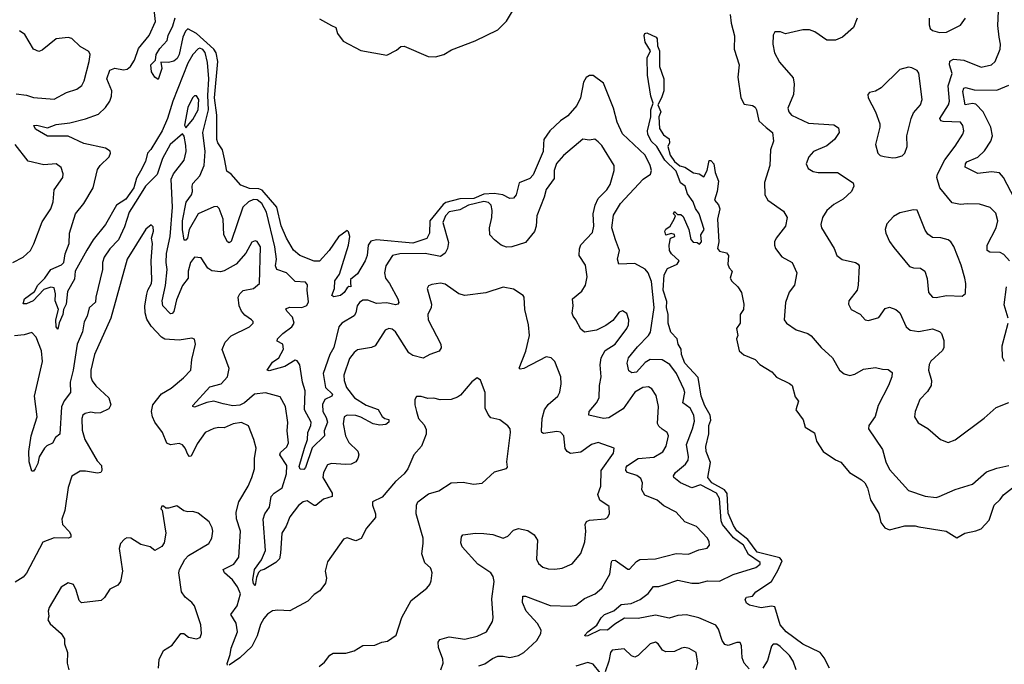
# Model space of a CAD drawing. Extents: x 2199565 to 2323334, y 894172 to 1018966.
# Tile 345 of 440: x 2305175 to 2310859, y 964548 to 968265. Entities that reach past the tile are written whole.
import ezdxf

# ---------------------------------------------------------------- set-up
doc = ezdxf.new("R2010")
doc.units = 0

msp = doc.modelspace()

# ---------------------------------------------------------------- linework, layer by layer
at = {"layer": '0CON10XD'}
for points in [[(2305871.7, 967391.7), (2305849.2, 967350.8), (2305833.7, 967295), (2305788.8, 967231.2), (2305733.7, 967196.3), (2305670, 967085), (2305599.2, 966995), (2305562.8, 966937.2), (2305494.8, 966815.2), (2305491.8, 966768.2), (2305451.6, 966698.4), (2305442.5, 966625), (2305428.1, 966595), (2305424.3, 966565), (2305402.7, 966517.3), (2305395, 966480), (2305385, 966493.3), (2305383.5, 966535), (2305400, 966595), (2305380.6, 966645), (2305382.5, 966685), (2305375, 966718.8), (2305355, 966722.9), (2305315, 966708.8), (2305252, 966645), (2305215, 966627.1), (2305195, 966627.5), (2305203.5, 966655), (2305261.2, 966698.8), (2305279.5, 966735), (2305321.1, 966775), (2305354.8, 966825.2), (2305417.4, 966852.6), (2305430.8, 966865), (2305436.9, 966915), (2305461.1, 966975), (2305462.5, 967035), (2305497.1, 967145), (2305544.6, 967205), (2305599.1, 967295), (2305625, 967401.4), (2305640.5, 967425), (2305691.4, 967475), (2305700, 967495), (2305696.9, 967506.9), (2305670, 967525), (2305545, 967551.8), (2305455, 967594.1), (2305335, 967593.3), (2305265.8, 967635), (2305256.7, 967655), (2305275, 967657.8), (2305335, 967642.2), (2305385, 967660.7), (2305465, 967670.3), (2305555, 967694.2), (2305629.2, 967720.9), (2305671.3, 967758.7), (2305695.3, 967794.7), (2305705.4, 967825), (2305706.2, 967855), (2305677.3, 967925), (2305695, 967974.2), (2305724.6, 967985.4), (2305775, 967976.9), (2305795, 967979.6), (2305814.8, 967995.2), (2305838.6, 968031.4), (2305860.8, 968099.2), (2305922.7, 968175), (2305959.2, 968255), (2305952.2, 968325)], [(2306905, 968270), (2306975, 968232), (2307000.5, 968220.5), (2307010, 968185), (2307042.3, 968142.3), (2307145, 968088.8), (2307295, 968060), (2307350.5, 968089.5), (2307375, 968111.2), (2307393.6, 968113.6), (2307533, 968053), (2307575, 968051.4), (2307623.3, 968065), (2307668.3, 968091.7), (2307805, 968142.9), (2307935, 968206.5), (2307985, 968257.8), (2308025, 968324.3)], [(2309276.5, 968295), (2309282.7, 968245), (2309301.9, 968171.9), (2309298.8, 968095), (2309328.5, 968005), (2309320.9, 967935), (2309337.8, 967815), (2309357.9, 967777.9), (2309405, 967770.6), (2309420.2, 967760.2), (2309428.8, 967745), (2309441.7, 967681.7), (2309484.7, 967644.7), (2309520.8, 967615), (2309527.1, 967565), (2309508.5, 967515), (2309506, 967425), (2309475, 967327.5), (2309477.1, 967255), (2309494.6, 967224.6), (2309585, 967162), (2309605.6, 967125), (2309595.5, 967075), (2309541.4, 967005), (2309532, 966985), (2309531.2, 966965), (2309538.8, 966945), (2309575, 966898.8), (2309634.5, 966864.5), (2309661.2, 966805), (2309647.5, 966735), (2309616.9, 966695), (2309596, 966635), (2309587.5, 966535), (2309601.2, 966515), (2309656.3, 966476.3), (2309725, 966455.6), (2309743.1, 966443.1), (2309801.1, 966375), (2309867.8, 966315), (2309906.7, 966245), (2309935, 966223.5), (2309966.4, 966213.6), (2309995, 966221.5), (2310045, 966250), (2310115, 966259.4), (2310155, 966249.2), (2310188.3, 966248.3), (2310210.6, 966230.6), (2310210, 966205), (2310189.4, 966155), (2310129.7, 966040.3), (2310113.4, 965976.6), (2310076, 965925), (2310074.2, 965905), (2310155, 965786.2), (2310174.5, 965715), (2310195, 965672), (2310305, 965550), (2310402.7, 965517.3), (2310465, 965510), (2310483.3, 965515), (2310575, 965556.9), (2310675, 965585.8), (2310755, 965658.6), (2310815, 965679.2), (2310885, 965694.2)], [(2310889.5, 966875), (2310855, 966912.2), (2310833.8, 966923.8), (2310775, 966925.6), (2310760.6, 966935), (2310760.4, 966965), (2310811.1, 967065), (2310821.5, 967105), (2310809.4, 967149.4), (2310777.5, 967182.5), (2310715, 967201.9), (2310645, 967204.4), (2310605, 967198.9), (2310558.5, 967208.5), (2310486.9, 967295), (2310470, 967355), (2310473.5, 967375), (2310515, 967457.5), (2310574.8, 967535.2), (2310619.4, 967605), (2310625.6, 967625), (2310620, 967655), (2310605, 967674.3), (2310505, 967677.5), (2310492.4, 967682.4), (2310486.9, 967695), (2310536.2, 967773.8), (2310543.2, 967795), (2310534.6, 967885), (2310557.8, 967955), (2310542.5, 968005), (2310545, 968027.3), (2310565, 968038.8), (2310625, 968031.8), (2310725, 967991.5), (2310785.4, 968004.6), (2310805, 968023.8), (2310835.5, 968095), (2310837.3, 968125), (2310829.1, 968165), (2310821.1, 968231.1), (2310825.4, 968314.6)], [(2309385, 964522), (2309357.8, 964555), (2309345.6, 964585), (2309342, 964655), (2309333.8, 964673.8), (2309315, 964674), (2309265, 964655.6), (2309245, 964661.9), (2309230, 964685), (2309209.6, 964749.6), (2309193.4, 964773.4), (2309095, 964816.1), (2309025, 964834.1), (2308975, 964828.8), (2308925, 964814), (2308845, 964831.6), (2308745, 964811.5), (2308666.8, 964813.2), (2308610.3, 964779.7), (2308568, 964745), (2308525, 964746.7), (2308455, 964711.2), (2308440, 964710), (2308437.5, 964715), (2308453.8, 964735), (2308507.4, 964772.6), (2308531.2, 964815), (2308550.4, 964835), (2308604.3, 964855.7), (2308647.5, 964892.5), (2308705, 964898.2), (2308757.6, 964922.4), (2308803.5, 964956.5), (2308834.2, 964995.8), (2308865, 964996.1), (2308895, 965005.9), (2308975, 965033.4), (2309055, 965015.8), (2309095, 965016.6), (2309145, 965029.3), (2309215, 965027.7), (2309293.6, 965066.4), (2309425, 965105.6), (2309450, 965125), (2309450, 965135), (2309381.9, 965181.9), (2309353.7, 965235), (2309295, 965278), (2309231.2, 965355), (2309223.9, 965375), (2309214.8, 965505), (2309197.1, 965535), (2309105, 965582.3), (2309055, 965566.5), (2308989.2, 965595), (2308950.8, 965625), (2308948.6, 965635), (2308961.5, 965655), (2309017.5, 965702.5), (2309032.9, 965725), (2309035.2, 965745), (2309023.7, 965815), (2309058.1, 965905), (2309070.5, 965949.5), (2309067, 965985), (2309045, 966025.4), (2309003.8, 966055), (2309013.8, 966115), (2309009.6, 966135), (2308965.9, 966225), (2308927.6, 966277.6), (2308884.3, 966304.3), (2308815, 966306.3), (2308785, 966289.3), (2308735, 966233.5), (2308707.9, 966227.9), (2308690.4, 966240.4), (2308681.5, 966285), (2308689.7, 966315), (2308740.6, 966379.4), (2308805.3, 966445), (2308816.1, 966463.9), (2308838.2, 966605), (2308822.5, 966755), (2308803.7, 966805), (2308785, 966827.5), (2308725, 966859.4), (2308633.8, 966855), (2308626.7, 966885), (2308637.1, 966935), (2308615.3, 966995), (2308593, 967065), (2308602.1, 967137.9), (2308643.1, 967205), (2308775, 967345.6), (2308816.2, 967373.8), (2308822.1, 967395), (2308814, 967425), (2308784.7, 967485), (2308655, 967606.9), (2308624.6, 967674.6), (2308603.3, 967755), (2308545, 967900), (2308485, 967944.2), (2308465, 967943.1), (2308445, 967931.4), (2308429.6, 967905), (2308412.2, 967815), (2308390.3, 967769.7), (2308339.2, 967710.8), (2308296.9, 967683.1), (2308234.9, 967625.1), (2308200.9, 967575), (2308198.1, 967548.1), (2308197, 967505), (2308138.4, 967371.6), (2308120.1, 967349.9), (2308058.9, 967325), (2308041.9, 967255), (2308025, 967235.8), (2308005, 967234.7), (2307964.9, 967254.9), (2307914, 967264), (2307855, 967258.6), (2307796.4, 967235), (2307715, 967232.8), (2307635, 967211.4), (2307619.7, 967200.3), (2307543.2, 967105), (2307540, 967035), (2307525, 967003.1), (2307445, 966976.3), (2307235, 966996.7), (2307202.7, 966987.3), (2307187.4, 966965), (2307180, 966905), (2307169.3, 966875), (2307125, 966800), (2307085, 966766.7), (2307085, 966750), (2307087.5, 966725), (2307075, 966726.7), (2307065, 966720), (2307048.6, 966691.4), (2307026.2, 966675), (2306987.7, 966667.7), (2306976.2, 966675), (2306991.6, 966715), (2306995, 966758.9), (2307021.4, 966798.6), (2307073.1, 966965), (2307081.5, 967015), (2307072.9, 967042.9), (2307065, 967048.9), (2307015, 967013.8), (2306961.9, 966935), (2306905, 966872.2), (2306875, 966873.5), (2306792.5, 966905), (2306755, 966937.1), (2306716.2, 967005), (2306685, 967075.8), (2306659.2, 967185), (2306575, 967281.9), (2306555, 967289.4), (2306501.5, 967291.5), (2306451.4, 967311.4), (2306395, 967373.8), (2306371.4, 967391.4), (2306357.5, 967462.5), (2306346.2, 967515), (2306318.2, 967555), (2306312.8, 967575), (2306313.8, 967715), (2306300.4, 967815), (2306318.1, 968025), (2306309.8, 968075), (2306296.7, 968095), (2306195.7, 968185.7), (2306145, 968212), (2306131.4, 968198.6), (2306116.2, 968163.8), (2306095.8, 968065), (2306085, 968041.4), (2306065, 968027.1), (2306035, 968019.4), (2305990, 968020), (2305995.7, 967985), (2305975, 967921.2), (2305954.6, 967934.6), (2305935.8, 967965), (2305931.8, 968005), (2305958.7, 968031.3), (2305963.7, 968065), (2305985, 968100), (2306027.3, 968145), (2306032.2, 968175), (2306059.3, 968230.7), (2306073.5, 968276.5)], [(2310008.6, 968275), (2309988.6, 968221.4), (2309925, 968164.2), (2309885, 968148), (2309835, 968146.9), (2309765.3, 968195.3), (2309735, 968206.2), (2309695, 968207.8), (2309595, 968184), (2309566.1, 968196.1), (2309533.3, 968195), (2309524.2, 968175.8), (2309522.9, 968125), (2309532.9, 968075), (2309561.1, 968021.1), (2309639.8, 967929.8)], [(2310424.3, 968275), (2310424, 968235), (2310430, 968215), (2310445, 968203.8), (2310485, 968191.4)], [(2310485, 968191.4), (2310525, 968193.1), (2310605, 968234), (2310635.6, 968274.4)], [(2305155, 967838.2), (2305215, 967830), (2305255, 967816.5), (2305375, 967807.8), (2305445, 967846.5), (2305505.5, 967864.5), (2305533.7, 967886.3), (2305546.5, 967913.5), (2305576.8, 968025), (2305581.9, 968065), (2305575, 968082), (2305525, 968110.8), (2305477.1, 968157.1), (2305455, 968162.5), (2305385, 968154.5), (2305305, 968089.4), (2305285, 968082.2), (2305255, 968095.6), (2305205, 968179.4), (2305175, 968202)], [(2309850, 964525), (2309818.9, 964585), (2309795, 964615.5), (2309695, 964664.6), (2309600.3, 964735), (2309564.2, 964775), (2309535, 964880), (2309515, 964883.3), (2309455, 964874), (2309388, 964888), (2309370.8, 964900.8), (2309362.2, 964922.2), (2309371.4, 964935), (2309405, 964940.8), (2309425, 964966.2), (2309515.1, 965024.9), (2309552, 965088), (2309576.1, 965145), (2309562.2, 965162.2), (2309431.6, 965195), (2309378, 965268), (2309315, 965318.1), (2309295, 965348.5), (2309265, 965418.9), (2309258, 965532), (2309244.1, 965554.1), (2309171.1, 965595), (2309147.9, 965625), (2309162.3, 965712.3), (2309137.5, 965775), (2309135.8, 965804.2), (2309153.9, 965876.1), (2309153.9, 965925), (2309164.7, 965955), (2309160, 965985), (2309129.1, 966039.1), (2309109.7, 966095), (2309091.5, 966201.5), (2309013.9, 966285), (2308995.5, 966334.5), (2308994.3, 966365), (2308976.7, 966395), (2308970, 966425), (2308933, 966463), (2308917.5, 966515), (2308918.8, 966565), (2308908.5, 966605), (2308910, 966640), (2308888.9, 966705), (2308895.8, 966795), (2308915, 966830), (2308970, 966855), (2308982.5, 966875), (2308936.7, 966915), (2308926, 966935), (2308924, 966965), (2308932.5, 967005), (2308957.5, 967015), (2308955, 967027.5), (2308935, 967032.5), (2308905, 967023.3), (2308900, 967045), (2308905, 967056.7), (2308930, 967075), (2308953.3, 967115), (2308960, 967135), (2308950, 967145), (2308955, 967160), (2308971.7, 967141.7), (2308991.7, 967141.7), (2309005, 967130), (2309037.5, 967055), (2309048.3, 966998.3), (2309061.7, 966981.7), (2309085, 966980), (2309098.3, 966971.7), (2309110, 966985), (2309107.5, 967025), (2309126.7, 967055), (2309097.5, 967145), (2309076.4, 967176.4), (2309063.3, 967215), (2309030.5, 967260.5), (2309016.7, 967305), (2308990, 967325), (2308965, 967391.2), (2308898.8, 967455), (2308853.8, 967533.8), (2308820.9, 967565), (2308801.1, 967605), (2308800, 967625), (2308818.8, 967705), (2308818, 967745), (2308832, 967785), (2308818.8, 967825), (2308800, 967945), (2308797.5, 968045), (2308816.2, 968085), (2308786, 968135), (2308779.2, 968175), (2308783.8, 968185), (2308795, 968189.2), (2308850, 968165), (2308855.6, 968155), (2308857.5, 968115), (2308869.1, 968085), (2308868.5, 967995), (2308894, 967925), (2308894, 967855), (2308880.8, 967815), (2308858.6, 967775), (2308876.9, 967735), (2308864.4, 967705), (2308867.7, 967637.7), (2308892.3, 967602.3), (2308925, 967577.5), (2308926, 967555), (2308916.2, 967535), (2308930, 967485), (2308955, 967448), (2308985, 967422), (2309015, 967414.2), (2309065, 967382.5), (2309097.3, 967377.3), (2309125, 967360), (2309143.9, 967396.1), (2309155, 967453.3), (2309165, 967453.8), (2309182, 967435), (2309190, 967385), (2309208.6, 967335), (2309200.8, 967275), (2309186.2, 967225), (2309208.7, 967198.7), (2309217.5, 967175), (2309202.5, 967115), (2309210, 966985), (2309202.5, 966945), (2309215, 966930), (2309255, 966920), (2309266.2, 966905), (2309262.5, 966855), (2309270, 966835), (2309287.5, 966815), (2309276.7, 966775), (2309285, 966757.5), (2309320, 966725), (2309341.7, 966691.7), (2309355.6, 966625), (2309353.3, 966593.3), (2309334, 966565), (2309334, 966515), (2309313.6, 966483.6), (2309320, 966445), (2309313.3, 966425), (2309327.5, 966355), (2309355, 966332.5), (2309420, 966305), (2309447, 966277), (2309516.7, 966235), (2309543, 966203), (2309617.9, 966167.9), (2309633.3, 966155), (2309651.2, 966091.2), (2309670, 966065), (2309656.2, 966015), (2309697, 965957), (2309710, 965915), (2309762.3, 965882.3), (2309774.4, 965834.4), (2309812.5, 965775), (2309885, 965726.7), (2309915, 965714), (2309965, 965653.8), (2310035, 965612.5), (2310054.2, 965595), (2310069.4, 965565), (2310085.7, 965495.7), (2310135, 965416.7), (2310146.2, 965365), (2310168.8, 965335), (2310195, 965323.1), (2310285, 965345.6), (2310345, 965346.4), (2310365, 965341.1), (2310522.5, 965315), (2310585, 965277.5), (2310630, 965305), (2310695, 965317.5), (2310725, 965330), (2310770.7, 965379.3), (2310799.2, 965465), (2310835, 965497.5), (2310853.8, 965525), (2310905.1, 965564.9)], [(2307825, 964539.2), (2307859.8, 964550.2), (2307905, 964581.4), (2307935, 964594.3), (2307965, 964595.5), (2308005, 964587.1), (2308055, 964597.9), (2308085, 964615.4), (2308160.8, 964685), (2308183.8, 964725), (2308184.5, 964745.5), (2308165, 964782.5), (2308098.9, 964855), (2308078, 964905), (2308080, 964940), (2308095, 964941.2), (2308237.8, 964887.8), (2308355, 964882.7), (2308385, 964888.9), (2308435, 964927.3), (2308496.9, 964955), (2308535, 964986.9), (2308581.7, 965068.3), (2308591.2, 965138.8), (2308595, 965145.8), (2308612.2, 965147.8), (2308685, 965096), (2308695, 965096), (2308735, 965141.1), (2308755, 965152.5), (2308845, 965155.6), (2308965, 965187.7), (2309035, 965183.3), (2309095, 965208.1), (2309142.9, 965217.1), (2309156, 965235), (2309155.8, 965255), (2309145.7, 965275), (2309082.2, 965342.2), (2309015, 965369.6), (2308965, 965425.6), (2308892.7, 965462.7), (2308855, 965494.6), (2308783.3, 965523.3), (2308767.3, 965555), (2308769.6, 965595), (2308759.9, 965619.9), (2308737, 965637), (2308684.2, 965654.2), (2308673.1, 965665), (2308676.2, 965685), (2308684.5, 965695), (2308745, 965734.7), (2308835, 965743.4), (2308887.1, 965772.9), (2308906.5, 965805), (2308920.6, 965865), (2308912, 965885), (2308883.6, 965903.6), (2308865, 965920.8), (2308857.6, 965937.6), (2308862.9, 966035), (2308848.8, 966098.8), (2308825, 966137.5), (2308805, 966147.8), (2308771.2, 966145), (2308725, 966116.4), (2308657.9, 966022.1), (2308575, 965969.2), (2308545, 965965.3), (2308461.2, 965985), (2308463.1, 966005), (2308505.5, 966055), (2308520.9, 966085), (2308521.2, 966155), (2308531.5, 966205), (2308525.6, 966275), (2308532.2, 966315), (2308555, 966358), (2308612.5, 966395), (2308680.6, 966485), (2308690, 966505), (2308691.9, 966535), (2308680.3, 966570.3), (2308655, 966586.7), (2308635, 966578.8), (2308598.9, 966531.1), (2308558.6, 966501.4), (2308505, 966475.6), (2308435, 966462.9), (2308415, 966480), (2308385.4, 966535.4), (2308369.4, 966555), (2308363.7, 966573.7), (2308370.8, 966615), (2308366.2, 966655), (2308420.3, 966699.7), (2308440.4, 966735), (2308451.7, 966781.7), (2308440.5, 966850.5), (2308404.4, 966905), (2308406.3, 966943.7), (2308415, 966967.5), (2308481.3, 967038.7), (2308488.4, 967075), (2308485.3, 967145), (2308497.2, 967195), (2308514.8, 967235.2), (2308563.8, 967285), (2308584.5, 967315), (2308606.9, 967395), (2308605.7, 967425), (2308535, 967540.8), (2308515, 967561.4), (2308495, 967575.8), (2308465, 967570), (2308425, 967576.7), (2308315, 967482.5), (2308273.9, 967436.1), (2308260.4, 967395), (2308259.8, 967350.2), (2308214.1, 967285.9), (2308202.7, 967242.7), (2308159.3, 967135), (2308156.1, 967073.9), (2308145.9, 967044.1), (2308095, 966980), (2308015, 966955.6), (2307985, 966954.4), (2307954.6, 966964.6), (2307915.8, 966995), (2307889.4, 967025), (2307886.7, 967065), (2307900.8, 967125), (2307902.9, 967165), (2307897.5, 967195), (2307882.1, 967212.1), (2307855, 967216.5), (2307765, 967195.4), (2307715, 967168.4), (2307655, 967157.2), (2307633.7, 967135), (2307618.1, 967095), (2307649.7, 966979.7), (2307644.8, 966945), (2307630.9, 966919.1), (2307605, 966899.7), (2307515, 966916.8), (2307370, 966915), (2307326.2, 966905), (2307289.2, 966845), (2307280.6, 966805), (2307287.5, 966775), (2307310, 966745), (2307357.9, 966655), (2307362.9, 966635), (2307358, 966625), (2307345, 966621.5), (2307295, 966633.5), (2307235, 966628.8), (2307185, 966647.1), (2307155, 966647.7), (2307136.7, 966635), (2307122.9, 966615), (2307115.3, 966575), (2307105, 966557.5), (2307034.2, 966515), (2307017.3, 966495), (2306987.8, 966375), (2306964.8, 966335.2), (2306926.1, 966225), (2306940, 966145), (2306980, 966105), (2306976.2, 966093.8), (2306936.2, 966075), (2306923.4, 966046.6), (2306925.7, 966005), (2306945, 965971.5), (2306951.9, 965945), (2306933.5, 965895), (2306935.3, 965865), (2306864.2, 965795.8), (2306825, 965682.5), (2306815, 965671.4), (2306795, 965672.9), (2306788.9, 965688.9), (2306818.4, 965795), (2306835.7, 965844.3), (2306839, 965885), (2306855.2, 965925), (2306856.7, 965945), (2306819.8, 966015), (2306822.8, 966125), (2306807, 966175), (2306791.5, 966275), (2306777.2, 966297.2), (2306765, 966302.5), (2306705, 966264.8), (2306615, 966239.6), (2306604.1, 966245), (2306635, 966291.2), (2306670.5, 966315), (2306697.3, 966365), (2306694.4, 966394.4), (2306662, 966412), (2306663.8, 966425), (2306693.9, 966456.1), (2306746.4, 966495), (2306759.1, 966515), (2306749.6, 966549.6), (2306716.4, 966585), (2306711.5, 966598.5), (2306731.7, 966608.3), (2306803.4, 966606.6), (2306832.7, 966617.3), (2306842.6, 966637.4), (2306833.8, 966705), (2306835.7, 966735.7), (2306825, 966750.8), (2306765, 966754.7), (2306715, 966805.9), (2306660, 966825), (2306651.9, 966845), (2306656.9, 966885), (2306648.2, 966955), (2306599.5, 967155), (2306573.5, 967205), (2306545, 967227.4), (2306525, 967228), (2306495, 967215.7), (2306462.8, 967185), (2306395, 966986.7), (2306385, 966979.2), (2306373.9, 966983.9), (2306353.1, 967025), (2306348.8, 967115), (2306327.5, 967177.5), (2306315, 967188.9), (2306295, 967186), (2306205.4, 967145), (2306152.9, 967055), (2306144.4, 967005), (2306135, 966993.3), (2306125, 966994), (2306114.7, 967055), (2306115.8, 967105), (2306136, 967214), (2306166.4, 967255), (2306173.6, 967275), (2306170, 967305), (2306175, 967320.5), (2306214.7, 967365), (2306240.5, 967425), (2306245.7, 967505), (2306232.1, 967615), (2306265.5, 967745), (2306261.6, 967828.4), (2306267.3, 967925), (2306258.8, 968018.8), (2306245, 968076.9), (2306233.1, 968093.1), (2306215, 968100.9), (2306205, 968097.8), (2306175, 968065.5), (2306145.2, 968014.8), (2306058.7, 967795), (2306028.7, 967695), (2305997.3, 967625), (2305932.7, 967517.3), (2305912.4, 967495), (2305901.6, 967448.4), (2305871.7, 967391.7)], [(2310215, 967468), (2310235, 967471.2), (2310269.5, 967480.5), (2310283.9, 967496.1), (2310298.8, 967535), (2310296.9, 967595), (2310320.4, 967695), (2310335, 967728.9), (2310374.4, 967775), (2310383.6, 967805), (2310365, 967957.5), (2310355, 967973.3), (2310325, 967988.8), (2310305, 967991.2), (2310255, 967978.1), (2310147.9, 967872.1), (2310115, 967853.8), (2310080, 967845), (2310070, 967835), (2310072.5, 967815), (2310115, 967733.3), (2310140.6, 967665), (2310140.6, 967645), (2310116, 967545), (2310129.2, 967495), (2310142.1, 967482.1), (2310165, 967475.6), (2310215, 967468)], [(2309639.8, 967929.8), (2309645.4, 967894.6), (2309641.5, 967835), (2309608.6, 967755), (2309614.5, 967735), (2309630, 967715), (2309727.9, 967667.9), (2309875, 967659.2), (2309901.7, 967641.7), (2309905.8, 967615), (2309878.8, 967575), (2309835, 967538.1), (2309757.5, 967505), (2309730, 967475), (2309714, 967435), (2309727.3, 967407.3), (2309755, 967390.8), (2309785, 967383.5), (2309895, 967384.6), (2309985.6, 967325), (2309989.4, 967305), (2309975.8, 967275), (2309929.3, 967230.7), (2309875, 967200), (2309835, 967164.2), (2309808.9, 967125), (2309800, 967085), (2309804, 967065), (2309876.4, 966946.4), (2309891.2, 966905), (2309922.6, 966882.6), (2310000, 966865), (2310015, 966856.2), (2310020, 966845), (2310015.7, 966735), (2310008.6, 966705), (2309961.2, 966645), (2309960, 966625), (2309974.5, 966594.5), (2310027.5, 966567.5), (2310055, 966534.2), (2310075, 966530.8), (2310135, 966548), (2310170.9, 966599.1), (2310196.8, 966606.8), (2310233.4, 966593.4), (2310255, 966574.2), (2310291.8, 966495), (2310315, 966475.5), (2310365, 966467.2), (2310445, 966482.2), (2310485, 966468), (2310496.4, 966456.4), (2310510, 966415), (2310510, 966375), (2310501.5, 966358.5), (2310435, 966295.7), (2310425, 966276.2), (2310421.1, 966245), (2310437.5, 966185), (2310437.1, 966155), (2310415, 966121.1), (2310370.5, 966075), (2310344.4, 966005), (2310340, 965975), (2310361.4, 965941.4), (2310418, 965908), (2310490, 965845), (2310535, 965827.1), (2310575, 965843.1), (2310742.3, 965967.7), (2310810.9, 966029.1), (2310885, 966057.1)], [(2310917.1, 967235), (2310853.8, 967355), (2310831.7, 967381.7), (2310785, 967388.2), (2310705, 967379.1), (2310633.1, 967415), (2310633.7, 967435), (2310642.9, 967445), (2310705, 967472.5), (2310745, 967509.5), (2310781.3, 967565), (2310790.4, 967595), (2310780, 967645), (2310737.5, 967735), (2310695, 967778.2), (2310675, 967782.7), (2310632.2, 967775), (2310618.6, 967851.4), (2310625, 967871.2), (2310635, 967874.7), (2310685, 967861), (2310815, 967859.2), (2310885, 967887.3)], [(2306135, 967642.5), (2306175, 967690.6), (2306205, 967746), (2306208.7, 967805), (2306195, 967825.8), (2306185, 967825.7), (2306172.2, 967815), (2306145, 967758.8), (2306126.7, 967656.7), (2306135, 967642.5)], [(2307283.8, 965965), (2307305, 965958.8), (2307305, 965943.8), (2307288.3, 965931.7), (2307253.2, 965926.8), (2307215, 965934.1), (2307145, 965972.6), (2307115, 965982.3), (2307066, 965984), (2307048.9, 965975), (2307043.3, 965935), (2307056.1, 965866.1), (2307075, 965828), (2307126.4, 965776.4), (2307131.9, 965755), (2307127.8, 965735), (2307114.6, 965715.4), (2307087.6, 965702.4), (2307055, 965699.5), (2306975, 965706.7), (2306952.7, 965697.3), (2306928.9, 965655), (2306925.4, 965625), (2306979.2, 965535), (2306979.2, 965515), (2306929.2, 965500.9), (2306885, 965463.1), (2306875, 965462.9), (2306835, 965490.7), (2306810.5, 965485), (2306785, 965463.8), (2306735, 965399.1), (2306713, 965345), (2306688.8, 965305), (2306681.5, 965188.5), (2306674, 965156), (2306654.3, 965135), (2306585.4, 965095.4), (2306565, 965089.6), (2306553, 965077), (2306541.8, 965048.2), (2306535, 965002.5), (2306525, 965014), (2306520.9, 965035), (2306531.2, 965095), (2306570.5, 965149.5), (2306593.9, 965205), (2306580, 965385), (2306590.5, 965415), (2306616.2, 965455), (2306627.7, 965515), (2306644.7, 965535.2), (2306689.7, 965565), (2306715.9, 965645.9), (2306717, 965695), (2306676.9, 965755), (2306681.4, 965768.6), (2306717, 965803), (2306726.8, 965825), (2306719.3, 965895), (2306722.7, 965942.7), (2306710.4, 966035), (2306679.5, 966089.5), (2306593.5, 966113.5), (2306531.1, 966105), (2306472.1, 966055), (2306445, 966041.8), (2306405, 966038.5), (2306350.2, 966049.8), (2306295, 966065.4), (2306255, 966058), (2306185, 966030.8), (2306175, 966034.4), (2306175, 966040), (2306272.4, 966147.6), (2306337.5, 966165), (2306374.5, 966205), (2306384.4, 966254.4), (2306344.2, 966364.2), (2306361.8, 966405), (2306395, 966442.5), (2306501.2, 966495), (2306523.8, 966515), (2306523.8, 966525), (2306514, 966535), (2306475, 966561.2), (2306455.3, 966585), (2306441.1, 966615), (2306435.4, 966665), (2306445.4, 966685), (2306465, 966702.9), (2306524.7, 966715.3), (2306559.4, 966745), (2306565.3, 966955), (2306545, 966985.8), (2306535, 966990.8), (2306515, 966982.5), (2306481.2, 966918.8), (2306424.7, 966855.3), (2306355, 966816.9), (2306335, 966811.9), (2306285, 966817.2), (2306261.9, 966831.9), (2306222.2, 966892.2), (2306185, 966896.4), (2306160.4, 966865), (2306148.1, 966815), (2306147.6, 966775), (2306115, 966731.9), (2306080.8, 966650.8), (2306065, 966582.5), (2306055, 966570.9), (2306045, 966570), (2306001.3, 966615), (2305997.8, 966645), (2306017.3, 966732.7), (2306026.8, 966825), (2306020, 966865), (2306022.6, 966917.4), (2306044.4, 967015), (2306057.4, 967185), (2306050.3, 967345), (2306062.5, 967377.5), (2306124.1, 967455.9), (2306136, 967505), (2306135, 967540), (2306124.2, 967594.2), (2306115, 967606.7), (2306044.7, 967545), (2305999.4, 967465), (2305967.9, 967372.1), (2305902, 967305), (2305856.2, 967235), (2305806.8, 967155), (2305779.8, 967070.2), (2305745, 966995.6), (2305695.2, 966944.8), (2305663.1, 966895), (2305653.9, 966865), (2305654.1, 966825), (2305614.6, 966665), (2305613, 966637), (2305576.3, 966603.7), (2305564.7, 966555.3), (2305546.5, 966523.5), (2305537.2, 966465), (2305506.3, 966395), (2305484.1, 966244.1), (2305466.8, 966175), (2305467.9, 966115), (2305432, 966068), (2305417.4, 966032.6), (2305406.7, 965875), (2305381.2, 965855), (2305365, 965822.5), (2305332.1, 965807.9), (2305318.9, 965795), (2305286.9, 965745), (2305279.1, 965705), (2305265.3, 965674.7), (2305255, 965660.8), (2305245, 965661.2), (2305230.8, 965715), (2305228, 965775), (2305242, 965865), (2305276.2, 965975), (2305260.3, 966095), (2305306.3, 966295), (2305300.3, 966355), (2305269.6, 966435), (2305245, 966461.1), (2305201.3, 966448.7), (2305145, 966442.2)], [(2305135, 966865.5), (2305195, 966896.7), (2305236.9, 966935), (2305257.3, 966972.7), (2305305, 967100), (2305355.6, 967175), (2305368.1, 967215), (2305374, 967285), (2305424.2, 967355), (2305427, 967377), (2305415, 967413.3), (2305385, 967434), (2305315, 967428.6), (2305225, 967450), (2305149.4, 967545)], [(2310465, 966663.1), (2310525, 966675.6), (2310615, 966671.2), (2310633.9, 966686.1), (2310635.8, 966744.2), (2310630, 966775), (2310610.2, 966850.2), (2310566.6, 966956.6), (2310549.2, 966985), (2310535, 966995.6), (2310491.7, 967008.3), (2310445, 967010), (2310417.8, 967027.8), (2310401.4, 967051.4), (2310355, 967166.2), (2310335, 967168.8), (2310255, 967150.8), (2310219.7, 967130.3), (2310181.2, 967088.8), (2310170, 967055), (2310174, 967035), (2310196.6, 966986.6), (2310221.1, 966951.1), (2310312.3, 966842.3), (2310335, 966833.8), (2310375, 966832.5), (2310399.2, 966815), (2310413.4, 966773.4), (2310421.4, 966691.4), (2310445, 966665.8), (2310465, 966663.1)], [(2306013.9, 966423.9), (2305993.8, 966433.8), (2305935, 966498.2), (2305909.3, 966539.3), (2305899.6, 966575), (2305898.4, 966615), (2305908.1, 966681.9), (2305913.9, 966706.1), (2305935.9, 966745), (2305938.7, 966765), (2305934.6, 966875), (2305941.5, 966975), (2305936.9, 967005), (2305946.7, 967045), (2305945, 967070), (2305935, 967082.5), (2305902.8, 967057.2), (2305795.3, 966884.7), (2305700.9, 966545), (2305606.7, 966335), (2305585.3, 966245), (2305586.1, 966206.1), (2305593.1, 966183.1), (2305615, 966154.5), (2305690, 966085), (2305701.4, 966045), (2305689.3, 966020.7), (2305640.9, 965999.1), (2305615, 965995.6), (2305585, 966002.2), (2305553.8, 965995), (2305540, 965985), (2305533.6, 965965), (2305535, 965897.5), (2305551.2, 965845), (2305621.8, 965721.8), (2305647.1, 965695), (2305649.2, 965665), (2305643.3, 965655), (2305625, 965650), (2305555, 965662.5), (2305525, 965662), (2305477.1, 965632.9), (2305455, 965566.7), (2305435.5, 965434.5), (2305419.2, 965385), (2305422.5, 965355), (2305462.3, 965312.3), (2305470.9, 965295), (2305469.8, 965280.2), (2305455.3, 965274.7), (2305375, 965276.4), (2305308.5, 965251.5), (2305215, 965074.2), (2305195, 965050), (2305148.3, 965021.7)], [(2307605.6, 964515), (2307619.4, 964555), (2307617.8, 964577.8), (2307592.5, 964645), (2307591.5, 964675), (2307599.6, 964690.4), (2307655, 964705.5), (2307745, 964692.9), (2307815, 964710), (2307870, 964735), (2307904.2, 964795), (2307908.1, 964815), (2307900.6, 964925), (2307913.3, 965025), (2307908.9, 965055), (2307895, 965075.8), (2307819.4, 965125), (2307728.9, 965225), (2307721.3, 965248.7), (2307726.2, 965283.8), (2307733.3, 965295), (2307805.6, 965304.4), (2307855, 965303.1), (2307906.7, 965296.7), (2307965, 965274.4), (2307993, 965287), (2308025, 965320.8), (2308055, 965330.6), (2308108.7, 965318.7), (2308144.6, 965294.6), (2308164.6, 965264.6), (2308157.5, 965155), (2308169.7, 965129.7), (2308195, 965108), (2308225, 965098.6), (2308265, 965096.7), (2308306.8, 965103.2), (2308365, 965127.1), (2308415, 965186.2), (2308437.9, 965255), (2308443.2, 965315), (2308439.6, 965355), (2308447.7, 965372.3), (2308465, 965380), (2308555, 965387.1), (2308568, 965395), (2308579.2, 965415), (2308577.1, 965457.1), (2308523.7, 965493.6), (2308512.6, 965527.4), (2308528.8, 965575), (2308530.7, 965665), (2308603.1, 965765), (2308606.7, 965795), (2308515, 965827.5), (2308475, 965815.5), (2308415, 965771.8), (2308354, 965764), (2308335, 965774.4), (2308322.9, 965792.9), (2308315.4, 965865), (2308296, 965886), (2308275, 965890), (2308199.5, 965879.5), (2308188.6, 965885), (2308186.7, 965895), (2308190.9, 965965), (2308204.7, 966015.3), (2308225, 966045.6), (2308280.8, 966095), (2308292.1, 966117.9), (2308300.6, 966165), (2308298.9, 966205), (2308264.3, 966295), (2308243.8, 966315), (2308215, 966320.5), (2308085, 966252.9), (2308065, 966250), (2308057.5, 966255), (2308096.6, 966353.4), (2308117.3, 966445), (2308111.4, 966505), (2308091.4, 966595), (2308088, 966665), (2308082, 966675), (2308025, 966711.4), (2307965, 966722.5), (2307865, 966690), (2307745, 966674.4), (2307710, 966685), (2307630.9, 966740.9), (2307605, 966746.7), (2307555, 966738.9), (2307535, 966730), (2307528, 966715), (2307552.5, 966625), (2307550, 966605), (2307530.8, 966565), (2307532.2, 966535), (2307605.5, 966395), (2307607.4, 966372.6), (2307596.4, 966353.6), (2307542, 966335), (2307505, 966312.5), (2307445, 966328.8), (2307421.8, 966345), (2307344.3, 966465), (2307325, 966480), (2307305, 966484.2), (2307284.5, 966475.5), (2307226.2, 966385), (2307205, 966375.7), (2307125, 966361.1), (2307105, 966346.9), (2307078.9, 966311.1), (2307046.4, 966215), (2307047.5, 966185), (2307062.5, 966145), (2307108.5, 966085), (2307175, 966042.1), (2307245, 966017.1), (2307267.2, 965977.3), (2307283.8, 965965)], [(2310880, 966545), (2310858.1, 966621.9), (2310870.5, 966725)], [(2310860, 966295), (2310847.4, 966317.4), (2310845.5, 966385), (2310881.5, 966515)], [(2306375, 964543.3), (2306373.1, 964553.1), (2306390.6, 964605), (2306395, 964640), (2306431.5, 964735), (2306424.4, 964785), (2306394.2, 964835), (2306430, 964885), (2306449.6, 964955), (2306433.1, 964995), (2306404.1, 965034.1), (2306357.3, 965075), (2306350, 965095), (2306411.9, 965125), (2306439.6, 965165), (2306450.3, 965315), (2306426.1, 965386.1), (2306423.9, 965426.1), (2306440.7, 965485), (2306494.5, 965575), (2306515.4, 965625), (2306531.4, 965675), (2306530, 965735), (2306540, 965795), (2306526.7, 965845), (2306495, 965923.8), (2306455, 965942.5), (2306406.7, 965935), (2306355, 965912.2), (2306325, 965914.4), (2306295, 965908.5), (2306246, 965885), (2306200, 965820), (2306165, 965747.5), (2306155, 965745.8), (2306145, 965758.6), (2306130, 965795), (2306115, 965813.8), (2306095, 965820.9), (2306045, 965813.8), (2306025, 965823.3), (2305998.7, 965885), (2305955, 965944.5), (2305940.9, 965975), (2305936.8, 966005), (2305943.6, 966045), (2305992.9, 966107.1), (2306048.7, 966141.3), (2306120.1, 966199.9), (2306162.5, 966245), (2306168.9, 966305), (2306190, 966395), (2306183.3, 966423.3), (2306168.3, 966428.3), (2306095, 966416.7), (2306013.9, 966423.9)], [(2306904.6, 964535.4), (2306935, 964560), (2306965, 964600), (2306985, 964612.2), (2307057.2, 964612.8), (2307105, 964625.7), (2307155, 964655.6), (2307225, 964658.1), (2307264.6, 964675.4), (2307297.8, 964682.2), (2307348, 964715), (2307381.3, 964818.7), (2307435, 964916.2), (2307525, 964986.2), (2307542.7, 965007.3), (2307551.2, 965028.8), (2307556, 965075), (2307550, 965095), (2307546.2, 965105), (2307513.4, 965133.4), (2307495.6, 965185), (2307504.3, 965244.3), (2307504, 965275), (2307495, 965307.5), (2307464.4, 965415), (2307465.8, 965465), (2307474, 965485), (2307535, 965530.8), (2307595, 965549.2), (2307665, 965594.2), (2307735, 965599.2), (2307795, 965586.2), (2307845, 965592), (2307915, 965658.8), (2307985, 965677.5), (2307990, 965685), (2307986.7, 965715), (2308009.2, 965885), (2308005.5, 965905.5), (2307993, 965923), (2307946.9, 965956.9), (2307895, 965968.8), (2307878.8, 965988.8), (2307862.5, 966025), (2307862, 966115), (2307835, 966187.5), (2307815, 966200), (2307785, 966177.5), (2307719.3, 966100.7), (2307702.4, 966087.6), (2307665.8, 966074.2), (2307602.7, 966072.7), (2307565, 966082), (2307531.7, 966081.7), (2307493, 966093), (2307465, 966092.5), (2307456.7, 966075), (2307456.2, 966045), (2307466.2, 966005), (2307478, 965965), (2307509.9, 965929.9), (2307522.4, 965902.4), (2307521.9, 965875), (2307493.6, 965806.4), (2307450, 965755), (2307415.4, 965674.6), (2307395, 965646), (2307345, 965601.2), (2307267.5, 965512.5), (2307211.2, 965485), (2307211.2, 965465), (2307229.4, 965415), (2307228.1, 965395), (2307177.9, 965332.1), (2307146.2, 965273.8), (2307115, 965259.4), (2307065, 965277.5), (2307045, 965270), (2306951.2, 965138.8), (2306937.5, 965085), (2306945.8, 965045), (2306940, 965015), (2306908, 964972), (2306875, 964950), (2306837.8, 964912.2), (2306735, 964855.5), (2306665, 964860.8), (2306634.1, 964855.9), (2306605, 964837.5), (2306585, 964811.5), (2306565, 964777.5), (2306545, 964712), (2306515, 964651.4), (2306445, 964584.3), (2306385, 964543.3)], [(2305975.6, 964525), (2305981.1, 964575), (2306005, 964628), (2306055, 964658), (2306105, 964725.7), (2306122.5, 964725), (2306150, 964705), (2306195, 964694.2), (2306217, 964703), (2306224, 964725), (2306220, 964775), (2306184.4, 964885), (2306169.2, 964905), (2306129.4, 964935), (2306110, 964965), (2306093.8, 965075), (2306098, 965095), (2306127.9, 965152.1), (2306150, 965175), (2306266, 965245), (2306284.2, 965275), (2306290, 965315), (2306287.1, 965335), (2306268.8, 965368.8), (2306205, 965420), (2306175, 965430), (2306145, 965426.7), (2306123, 965433), (2306081.7, 965461.7), (2306035, 965447.5), (2306018.3, 965448.3), (2306005, 965460), (2305995, 965460), (2305990, 965445), (2305997.5, 965437.5), (2306018.8, 965305), (2306008.3, 965248.3), (2305995, 965227.5), (2305955, 965203.3), (2305927.5, 965225), (2305875, 965238.8), (2305815.9, 965275.9), (2305793.6, 965276.4), (2305780.7, 965269.3), (2305757.5, 965245), (2305750, 965215), (2305769.4, 965085), (2305757.5, 965025), (2305741.2, 965005), (2305695, 964982), (2305665, 964933.8), (2305645, 964916.7), (2305532.7, 964902.7), (2305518.8, 964915), (2305501.2, 964975), (2305485, 965007.5), (2305455, 965017.5), (2305415, 964993.3), (2305346, 964875), (2305340, 964855), (2305343.6, 964826.4), (2305336.7, 964805), (2305351.7, 964781.7), (2305414, 964725), (2305433.8, 964695), (2305434, 964665), (2305452, 964615), (2305450, 964555), (2305459.2, 964515)], [(2309080.9, 964515), (2309088.8, 964555), (2309080.8, 964615), (2309039.4, 964639.4), (2309015, 964644.5), (2308995, 964641.5), (2308955, 964621.1), (2308905, 964620), (2308885, 964630), (2308860.8, 964665), (2308845, 964675.7), (2308815, 964665.6), (2308745, 964597.8), (2308725, 964588.5), (2308707.2, 964597.2), (2308665, 964637.1), (2308595, 964629.4), (2308584.7, 964615.3), (2308575, 964566.2), (2308555, 964503.8)], [(2309657.8, 964515), (2309640.7, 964565), (2309617.8, 964597.8), (2309565, 964650.8), (2309545, 964663.6), (2309525, 964664.4), (2309515, 964652), (2309490.8, 964569.2), (2309464.6, 964525.4)], [(2308525, 964498.6), (2308485, 964549.4), (2308455, 964557.9), (2308385, 964537.2)]]:
    msp.add_lwpolyline(points, dxfattribs=at)

doc.saveas('drawing.dxf')
